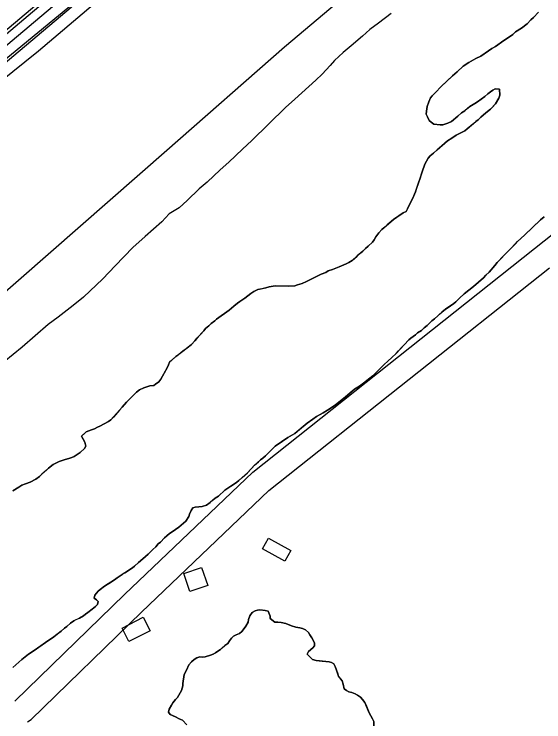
# Model space of a CAD drawing. Extents: x 3177185 to 3215018, y 812988 to 838321.
# Drawn here: x 3202862 to 3203513, y 832197 to 833067 of the extents above; entities that cross this region are included whole.
import ezdxf

# ---------------------------------------------------------------- set-up
doc = ezdxf.new("R2010")
doc.units = 0
for name, color, linetype in [('V-BLDG-OTLN', 7, 'Continuous'), ('V-LEVE-TOET', 7, 'Continuous'), ('V-ROAD-CNTR', 7, 'Continuous'), ('V-SITE-VEGE', 7, 'Continuous'), ('V-TOPO-SHOR', 7, 'Continuous')]:
    doc.layers.add(name, color=color, linetype=linetype)

msp = doc.modelspace()

# ---------------------------------------------------------------- linework, layer by layer
at = {"layer": 'V-BLDG-OTLN'}
for points in [[(3203167.14, 832409.75), (3203174.54, 832422.97), (3203201.97, 832407.62), (3203194.56, 832394.39)], [(3203077.77, 832357.33), (3203070.32, 832379.54), (3203092.14, 832386.86), (3203099.59, 832364.66)], [(3202994.39, 832312.21), (3203020.48, 832325.54), (3203028.94, 832308.97), (3203002.85, 832295.64)]]:
    msp.add_lwpolyline(points, close=True, dxfattribs=at)
at = {"layer": 'V-LEVE-TOET'}
for points in [[(3202040.84, 832300.36), (3202361.7, 832573.72), (3202714.53, 832879.53), (3202891.8, 833021.76), (3203248.98, 833324.9), (3203503.19, 833546.4), (3203683.12, 833696.97), (3203705.78, 833711.7), (3203725.78, 833723.76), (3203747.47, 833728.48)], [(3204013.74, 833447.99), (3203987.02, 833457.95), (3203964.64, 833463.91), (3203918.89, 833476.17), (3203847.08, 833500.05), (3203823.36, 833507.01), (3203808.67, 833510.98), (3203791.64, 833512.95), (3203775.63, 833510.92), (3203756.29, 833499.86), (3203735.64, 833478.79), (3203711.66, 833456.04), (3203672.01, 833421.25), (3203649.02, 833402.51), (3203595.71, 833354.67), (3203457.76, 833243.9), (3203377.78, 833181.65), (3203194.2, 833026.39), (3203049.27, 832899.26), (3202833.37, 832710.56)]]:
    msp.add_lwpolyline(points, dxfattribs=at)
at = {"layer": 'V-ROAD-CNTR'}
for points in [[(3201864.31, 832213.25), (3202706.01, 832924.69), (3203292.94, 833419.72), (3203652.89, 833722.46), (3203671.23, 833736.23), (3203697.66, 833753.57), (3203732.47, 833776.89), (3203767.73, 833796.4), (3203801.47, 833810.21), (3204158.19, 833970.36), (3204180.83, 833982.05), (3204197.6, 833995.27), (3204244.79, 834027.41), (3204309.86, 834077.6), (3204395.3, 834145.36), (3205152.27, 834770.63), (3205214.04, 834818.98), (3205279.19, 834875.25), (3205334.6, 834928.38), (3205389.85, 834980.86), (3205564.26, 835166.12), (3205758.65, 835378.62), (3205986.27, 835636.7)], [(3205997.52, 835626.78), (3205769.81, 835368.6), (3205575.25, 835155.92), (3205400.48, 834970.28), (3205344.96, 834917.53), (3205289.29, 834864.15), (3205223.57, 834807.39), (3205161.67, 834758.94), (3204404.74, 834133.7), (3204319.1, 834065.78), (3204253.59, 834015.26), (3204206.48, 833983.17), (3204188.99, 833969.38), (3204164.7, 833956.84), (3203807.39, 833796.42), (3203774.22, 833782.85), (3203740.29, 833764.07), (3203705.94, 833741.07), (3203679.85, 833723.95), (3203662.23, 833710.71), (3203302.6, 833408.24), (3202715.69, 832913.23), (3201873.88, 832201.69)], [(3202803.53, 832967.7), (3203312.26, 833396.77), (3203671.56, 833698.97), (3203688.48, 833711.67), (3203714.23, 833728.56), (3203748.11, 833751.26), (3203780.72, 833769.3), (3203813.3, 833782.64), (3204171.22, 833943.33), (3204197.15, 833956.71), (3204215.35, 833971.07), (3204262.4, 834003.11), (3204328.35, 834053.96), (3204414.18, 834122.04), (3205171.07, 834747.25), (3205233.1, 834795.8), (3205299.39, 834853.06), (3205355.31, 834906.68), (3205411.12, 834959.69), (3205586.25, 835145.71), (3205780.97, 835358.57), (3206008.77, 835616.86)], [(3203501.15, 832778.81), (3203699.39, 832936.31), (3203752.51, 832983.3), (3203781.86, 833004.68), (3203838.94, 833019.23), (3203926.08, 833034.95)], [(3202862.69, 832222.63), (3202862.92, 832222.8), (3202997.57, 832353.48), (3203155.24, 832504), (3203501.15, 832778.81)], [(3202878.35, 832196.86), (3202882.48, 832199.98), (3203018.37, 832331.87), (3203174.96, 832481.36), (3203519.54, 832755.11)]]:
    msp.add_lwpolyline(points, dxfattribs=at)
at = {"layer": 'V-SITE-VEGE'}
for points in [[(3203324.93, 833067.74), (3203309.68, 833055.73), (3203299.01, 833048.24), (3203289.85, 833039.98), (3203276.12, 833027.96), (3203266.21, 833019.71), (3203255.52, 833009.94), (3203250.17, 833003.92), (3203240.23, 832993.39), (3203232.59, 832985.87), (3203206.65, 832962.59), (3203195.19, 832952.07), (3203153.95, 832911.48), (3203142.5, 832900.96), (3203125.71, 832885.18), (3203115.02, 832875.42), (3203098.99, 832860.39), (3203089.07, 832852.13), (3203074.56, 832837.85), (3203064.64, 832828.83), (3203052.46, 832821.35), (3203043.28, 832811.57), (3203022.68, 832793.55), (3203007.42, 832780.03), (3202986.02, 832757.47), (3202970.74, 832741.68), (3202947.07, 832719.13), (3202934.1, 832708.63), (3202915.81, 832694.37), (3202903.61, 832685.38), (3202871.56, 832657.59), (3202849.45, 832639.58)], [(3203206.64, 832732.8), (3203209.97, 832734.14), (3203215.64, 832735.82), (3203220.98, 832738.17), (3203238.98, 832747.22), (3203244.65, 832749.57), (3203247.65, 832751.24), (3203252.99, 832752.92), (3203261.33, 832756.28), (3203269.67, 832759.97), (3203273, 832761.64), (3203277, 832764.32), (3203283.33, 832769.67), (3203288, 832773.36), (3203290.33, 832775.7), (3203293.66, 832778.71), (3203296.66, 832781.72), (3203302.32, 832786.74), (3203304.32, 832789.41), (3203306.31, 832793.09), (3203309.97, 832798.1), (3203313.64, 832802.12), (3203315.97, 832804.46), (3203327.96, 832814.49), (3203331.96, 832817.51), (3203334.63, 832819.18), (3203339.96, 832822.86), (3203343.63, 832824.54), (3203345.29, 832827.55), (3203348.28, 832834.56), (3203351.61, 832840.91), (3203354.93, 832848.6), (3203359.24, 832860.96), (3203360.23, 832864.29), (3203363.22, 832873.31), (3203366.54, 832882.67), (3203370.53, 832890.02), (3203373.19, 832892.69), (3203377.19, 832896.04), (3203381.52, 832900.05), (3203394.52, 832911.43), (3203399.52, 832914.44), (3203405.18, 832918.13), (3203412.52, 832921.81), (3203415.52, 832923.49), (3203418.52, 832926.17), (3203429.18, 832934.87), (3203431.85, 832937.21), (3203435.51, 832940.22), (3203441.51, 832945.57), (3203447.17, 832950.26), (3203453.5, 832956.61), (3203457.49, 832963.63), (3203458.82, 832967.3), (3203458.14, 832974.65), (3203453.13, 832975.3), (3203450.13, 832973.63), (3203447.13, 832971.62), (3203444.13, 832968.94), (3203440.13, 832965.6), (3203431.13, 832959.23), (3203428.13, 832957.23), (3203421.8, 832953.54), (3203415.47, 832948.19), (3203411.47, 832945.51), (3203407.14, 832941.5), (3203399.47, 832935.14), (3203394.81, 832933.12), (3203388.8, 832931.11), (3203385.46, 832931.1), (3203377.45, 832931.75), (3203374.11, 832934.08), (3203371.77, 832936.08), (3203369.76, 832940.75), (3203368.08, 832944.08), (3203368.41, 832947.76), (3203369.4, 832953.43), (3203371.39, 832959.11), (3203373.38, 832964.12), (3203375.38, 832966.46), (3203379.04, 832970.14), (3203387.03, 832978.5), (3203400.69, 832991.21), (3203406.35, 832995.9), (3203413.68, 833002.92), (3203420.69, 833007.61), (3203429.35, 833012.3), (3203435.35, 833015.32), (3203448.68, 833024.69), (3203453.35, 833027.37), (3203463.68, 833034.74), (3203469.35, 833038.09), (3203474.68, 833042.1), (3203478.02, 833045.11), (3203485.35, 833049.8), (3203492.35, 833055.16), (3203496.68, 833059.84), (3203500, 833062.85), (3203506, 833069.54)], [(3203513.2, 832817.89), (3203508.54, 832814.2), (3203489.55, 832795.81), (3203480.55, 832787.45), (3203469.23, 832776.07), (3203455.58, 832761.69), (3203452.58, 832758.01), (3203445.59, 832749.99), (3203441.59, 832745.97), (3203438.59, 832742.63), (3203426.26, 832732.26), (3203414.93, 832723.22), (3203409.27, 832717.87), (3203404.61, 832713.19), (3203402.28, 832711.18), (3203391.94, 832704.15), (3203387.28, 832700.47), (3203382.28, 832696.12), (3203378.28, 832692.44), (3203374.95, 832690.09), (3203369.29, 832684.41), (3203365.62, 832681.4), (3203362.29, 832678.05), (3203357.62, 832675.04), (3203354.96, 832672.7), (3203349.29, 832668.68), (3203346.96, 832666.67), (3203340.97, 832660.65), (3203331.31, 832649.95), (3203325.98, 832644.93), (3203320.98, 832640.58), (3203316.65, 832636.23), (3203313.99, 832633.89), (3203302.66, 832622.52), (3203295.33, 832616.5), (3203291, 832613.48), (3203286, 832609.8), (3203280, 832605.78), (3203277, 832603.44), (3203269, 832596.75), (3203256.68, 832586.71), (3203250.35, 832582.02), (3203247.01, 832580.35), (3203241.34, 832577), (3203238.01, 832574.66), (3203233.34, 832572.31), (3203228.68, 832569.3), (3203222.01, 832564.27), (3203206.68, 832551.56)], [(3202860.04, 832481.08), (3202867.7, 832485.43), (3202871.37, 832487.78), (3202875.7, 832489.79), (3202881.38, 832491.8), (3202888.38, 832495.15), (3202893.04, 832498.5), (3202895.71, 832501.51), (3202904.04, 832508.87), (3202909.7, 832513.56), (3202913.71, 832515.57), (3202917.04, 832516.91), (3202924.38, 832519.59), (3202929.04, 832520.61), (3202932.71, 832521.95), (3202935.71, 832523.29), (3202942.71, 832528.31), (3202948.38, 832532.99), (3202949.71, 832536), (3202948.7, 832541.01), (3202944.68, 832548.34), (3202950.34, 832553.36), (3202953.67, 832554.7), (3202956.67, 832556.04), (3202960.68, 832557.39), (3202964.01, 832559.4), (3202967.01, 832560.41), (3202977.68, 832566.1), (3202980.68, 832568.11), (3202991.34, 832580.15), (3202994.33, 832583.83), (3202999.99, 832590.18), (3203003.33, 832593.52), (3203012.32, 832602.22), (3203015.98, 832605.23), (3203020.98, 832607.58), (3203028.66, 832609.93), (3203033.33, 832610.28), (3203035.66, 832612.28), (3203039.66, 832614.96), (3203041.99, 832618.31), (3203049.64, 832632.34), (3203051.3, 832636.02), (3203052.63, 832639.35), (3203060.62, 832646.05), (3203068.96, 832652.74), (3203079.62, 832660.77), (3203083.95, 832665.46), (3203086.28, 832668.47), (3203094.94, 832677.83), (3203096.94, 832680.5), (3203100.93, 832683.85), (3203103.93, 832686.53), (3203108.27, 832689.87), (3203110.6, 832691.88), (3203125.93, 832703.26), (3203131.92, 832707.95), (3203136.26, 832711.63), (3203139.25, 832713.63), (3203145.25, 832717.98), (3203152.59, 832723.68), (3203156.25, 832726.02), (3203161.25, 832728.37), (3203171.27, 832730.39), (3203175.27, 832731.73), (3203182.6, 832733.08), (3203198.63, 832732.45), (3203206.64, 832732.8)], [(3203206.68, 832551.56), (3203198.01, 832546.54), (3203182.68, 832535.82), (3203177.02, 832530.47), (3203170.69, 832524.11), (3203167.36, 832521.1), (3203164.7, 832519.1), (3203157.03, 832512.41), (3203148.37, 832503.04), (3203138.05, 832493.67), (3203135.38, 832491.67), (3203120.71, 832481.62), (3203112.72, 832474.59), (3203108.72, 832471.92), (3203102.72, 832466.56), (3203098.06, 832463.55), (3203092.72, 832461.87), (3203088.71, 832461.53), (3203084.38, 832460.85), (3203081.37, 832460.18), (3203079.38, 832456.83), (3203077.38, 832452.49), (3203076.39, 832449.49), (3203072.73, 832443.81), (3203064.06, 832436.44), (3203056.06, 832430.42), (3203052.73, 832428.41), (3203049.4, 832425.73), (3203046.4, 832423.06), (3203041.41, 832417.71), (3203038.74, 832415.7), (3203035.75, 832412.02), (3203032.08, 832409.01), (3203026.42, 832403.32), (3203019.76, 832397.3), (3203014.76, 832392.95), (3203009.76, 832388.27), (3203007.1, 832386.26), (3202988.43, 832374.2), (3202985.1, 832371.53), (3202972.76, 832363.82), (3202967.43, 832359.81), (3202965.1, 832357.8), (3202960.77, 832352.79), (3202960.11, 832349.11), (3202962.79, 832347.11), (3202965.13, 832344.78), (3202964.13, 832341.44), (3202961.8, 832338.77), (3202957.8, 832335.42), (3202952.47, 832331.41), (3202949.47, 832329.4), (3202947.14, 832327.39), (3202942.14, 832324.37), (3202935.14, 832321.35), (3202930.8, 832318.34), (3202926.47, 832314.33), (3202923.81, 832312.32), (3202919.47, 832308.64), (3202910.48, 832301.61), (3202900.14, 832294.58), (3202887.48, 832285.54), (3202879.48, 832280.18), (3202875.15, 832276.84), (3202871.15, 832273.49), (3202860.16, 832263.79)], [(3203223.71, 832283.6), (3203229.04, 832287.96), (3203231.03, 832290.3), (3203230.69, 832294.3), (3203227.68, 832300.3), (3203225, 832303.97), (3203223.32, 832306.97), (3203219.98, 832310.3), (3203215.97, 832311.96), (3203212.96, 832312.62), (3203207.96, 832313.28), (3203202.61, 832314.94), (3203195.6, 832317.92), (3203189.92, 832319.25), (3203185.91, 832319.57), (3203182.24, 832319.56), (3203176.23, 832323.89), (3203176.22, 832326.9), (3203173.87, 832333.23), (3203170.2, 832333.89), (3203163.85, 832334.55), (3203160.85, 832334.21), (3203157.85, 832333.53), (3203154.18, 832331.52), (3203151.52, 832327.51), (3203149.86, 832322.84), (3203149.2, 832319.5), (3203146.54, 832314.82), (3203144.54, 832311.81), (3203141.54, 832308.13), (3203138.55, 832305.79), (3203134.54, 832304.11), (3203131.21, 832302.44), (3203128.88, 832299.77), (3203126.22, 832296.42), (3203124.22, 832293.41), (3203120.55, 832290.73), (3203115.22, 832286.05), (3203111.89, 832283.71), (3203109.22, 832282.03), (3203106.22, 832280.35), (3203102.89, 832279.01), (3203096.55, 832277), (3203092.88, 832276.66), (3203089.87, 832276.98), (3203086.21, 832275.64), (3203082.87, 832273.63), (3203079.54, 832270.95), (3203076.54, 832266.94), (3203073.55, 832260.59), (3203070.89, 832255.25), (3203068.92, 832244.23), (3203068.92, 832241.23)], [(3203304, 832191.98), (3203303.66, 832197.66), (3203302.32, 832200.66), (3203297.96, 832207.99), (3203292.93, 832220.67), (3203289.92, 832224.67), (3203287.24, 832227.33), (3203283.9, 832229.66), (3203280.89, 832231.32), (3203276.88, 832232.98), (3203273.21, 832233.97), (3203270.2, 832235.64), (3203267.19, 832237.64), (3203266.18, 832243.31), (3203264.83, 832247.64), (3203260.48, 832252.98), (3203258.13, 832260.65), (3203256.45, 832264.98), (3203254.45, 832268.32), (3203251.77, 832269.98), (3203248.77, 832270.64), (3203244.76, 832271.3), (3203232.74, 832272.28), (3203228.4, 832273.6), (3203226.06, 832275.93), (3203222.04, 832280.26), (3203223.71, 832283.6)], [(3203068.92, 832241.23), (3203067.26, 832235.55), (3203062.61, 832226.86), (3203059.94, 832224.52), (3203056.95, 832220.51), (3203054.95, 832217.5), (3203052.29, 832212.82), (3203051.63, 832208.81), (3203053.64, 832206.15), (3203059.99, 832203.16), (3203064.67, 832200.83), (3203068.68, 832199.17), (3203074.03, 832193.51)]]:
    msp.add_lwpolyline(points, dxfattribs=at)
at = {"layer": 'V-TOPO-SHOR'}
for points in [[(3206373.9, 836040.27), (3206338.08, 836029.08), (3206304.5, 835961.92), (3206264.2, 835897), (3206040.34, 835646.27), (3205919.45, 835514.19), (3205637.39, 835203.02), (3205471.73, 835028.4), (3205350.84, 834896.33), (3205245.62, 834806.78), (3204943.41, 834562.77), (3204511.35, 834200.11), (3204424.05, 834124), (3204265.1, 833998.63), (3204159.89, 833933.71), (3204072.58, 833891.18), (3203830.81, 833783.72), (3203730.07, 833741.19), (3203674.1, 833707.61), (3203499.49, 833559.86), (3202948.78, 833091.98), (3202684.63, 832874.84), (3202360.02, 832597.25), (3202066.76, 832346.52)], [(3201926.85, 832260.89), (3202203.32, 832491.47), (3202272.72, 832553.03), (3202478.67, 832725.41), (3202620.82, 832847.41), (3202924.16, 833103.74), (3202979.01, 833147.39), (3203383.08, 833491.02), (3203490.53, 833585.04)], [(3203506, 833069.54), (3203500.01, 833062.85), (3203496.68, 833059.84), (3203492.35, 833055.16), (3203485.35, 833049.8), (3203478.02, 833045.11), (3203474.68, 833042.1), (3203469.35, 833038.09), (3203463.68, 833034.74), (3203453.35, 833027.37), (3203448.69, 833024.69), (3203440.69, 833019), (3203435.35, 833015.32), (3203429.35, 833012.3), (3203420.68, 833007.61), (3203413.68, 833002.92), (3203406.35, 832995.9), (3203400.69, 832991.21), (3203392.36, 832983.52), (3203387.03, 832978.5), (3203379.04, 832970.14), (3203375.38, 832966.46), (3203373.38, 832964.12), (3203371.39, 832959.11), (3203369.4, 832953.43), (3203368.41, 832947.76), (3203368.08, 832944.08), (3203369.76, 832940.75), (3203371.77, 832936.08), (3203374.11, 832934.08), (3203377.45, 832931.75), (3203385.46, 832931.1)], [(3203385.46, 832931.1), (3203388.8, 832931.11), (3203394.81, 832933.12), (3203399.47, 832935.14), (3203407.14, 832941.5), (3203411.47, 832945.51), (3203415.47, 832948.19), (3203417.8, 832950.2), (3203421.8, 832953.54), (3203428.13, 832957.23), (3203431.13, 832959.23), (3203435.8, 832962.58), (3203440.13, 832965.6), (3203444.13, 832968.94), (3203447.13, 832971.62), (3203450.13, 832973.63), (3203453.13, 832975.3), (3203458.14, 832974.65), (3203458.82, 832967.3), (3203457.49, 832963.63), (3203453.5, 832956.61), (3203449.5, 832952.6), (3203447.17, 832950.26), (3203441.51, 832945.57), (3203435.51, 832940.22), (3203431.85, 832937.21), (3203429.18, 832934.87), (3203425.51, 832931.86), (3203418.52, 832926.17), (3203415.52, 832923.49), (3203412.52, 832921.81), (3203405.18, 832918.13), (3203399.52, 832914.44), (3203394.52, 832911.43), (3203384.19, 832902.4), (3203381.52, 832900.05), (3203377.19, 832896.04), (3203373.19, 832892.69), (3203370.53, 832890.02), (3203366.54, 832882.67), (3203363.22, 832873.31), (3203361.89, 832869.31), (3203360.23, 832864.29), (3203359.24, 832860.96), (3203355.92, 832851.6), (3203354.93, 832848.6), (3203353.6, 832845.59), (3203351.61, 832840.91), (3203348.28, 832834.56), (3203345.29, 832827.55), (3203343.63, 832824.54), (3203339.96, 832822.86), (3203334.63, 832819.18), (3203331.96, 832817.51), (3203327.96, 832814.49), (3203320.3, 832808.14), (3203315.97, 832804.46), (3203313.64, 832802.12), (3203309.97, 832798.1), (3203306.31, 832793.09), (3203304.32, 832789.41), (3203302.32, 832786.74), (3203296.66, 832781.72), (3203293.66, 832778.71), (3203290.33, 832775.7), (3203288, 832773.36), (3203283.33, 832769.68), (3203277, 832764.32), (3203273, 832761.64), (3203269.67, 832759.97), (3203261.33, 832756.28), (3203252.99, 832752.92), (3203247.65, 832751.24), (3203244.65, 832749.57), (3203238.98, 832747.22), (3203235.65, 832745.55), (3203224.31, 832739.85), (3203220.98, 832738.17), (3203215.64, 832735.82), (3203209.97, 832734.14), (3203206.64, 832732.8), (3203198.63, 832732.45), (3203182.6, 832733.08), (3203175.27, 832731.73), (3203171.26, 832730.39), (3203166.26, 832729.38), (3203161.25, 832728.37), (3203156.25, 832726.02), (3203152.59, 832723.68), (3203145.25, 832717.98), (3203139.25, 832713.63), (3203136.26, 832711.63), (3203131.92, 832707.95), (3203125.93, 832703.26), (3203110.6, 832691.88), (3203108.27, 832689.87), (3203103.93, 832686.53), (3203100.93, 832683.85), (3203096.94, 832680.5), (3203094.94, 832677.83), (3203086.28, 832668.46)], [(3203108.72, 832471.92), (3203112.72, 832474.59), (3203120.71, 832481.62), (3203128.05, 832486.64), (3203131.38, 832488.99), (3203135.38, 832491.67), (3203138.05, 832493.67), (3203142.04, 832497.35), (3203148.37, 832503.04), (3203153.7, 832508.73), (3203157.03, 832512.41), (3203162.03, 832516.76), (3203164.7, 832519.1), (3203167.36, 832521.1), (3203170.69, 832524.11), (3203174.69, 832528.13), (3203177.02, 832530.47), (3203182.68, 832535.82), (3203191.68, 832542.18), (3203198.01, 832546.54), (3203203.68, 832549.88), (3203206.68, 832551.56), (3203212.35, 832556.24), (3203222.01, 832564.27), (3203228.68, 832569.3), (3203233.34, 832572.31), (3203238.01, 832574.66), (3203241.34, 832577), (3203247.01, 832580.35), (3203250.35, 832582.02), (3203256.68, 832586.71), (3203260.34, 832589.72), (3203265.67, 832594.07), (3203269, 832596.75), (3203277, 832603.44), (3203280, 832605.78), (3203286, 832609.8), (3203291, 832613.48), (3203295.33, 832616.5), (3203302.66, 832622.52), (3203308.99, 832628.88), (3203313.99, 832633.89), (3203316.65, 832636.23), (3203320.98, 832640.58), (3203325.98, 832644.93), (3203331.31, 832649.95), (3203333.98, 832652.96), (3203337.97, 832657.31), (3203340.97, 832660.65), (3203346.96, 832666.67), (3203349.29, 832668.68), (3203354.96, 832672.7), (3203357.62, 832675.04), (3203362.29, 832678.05), (3203365.62, 832681.4), (3203369.29, 832684.41), (3203374.95, 832690.09), (3203378.28, 832692.44), (3203382.28, 832696.12), (3203384.61, 832698.13), (3203387.28, 832700.47), (3203391.94, 832704.15), (3203395.28, 832706.49), (3203402.28, 832711.18), (3203404.61, 832713.19), (3203409.27, 832717.87), (3203414.93, 832723.22), (3203426.26, 832732.26), (3203432.59, 832737.61), (3203438.59, 832742.63), (3203441.59, 832745.97), (3203445.59, 832749.99), (3203452.58, 832758.01), (3203455.58, 832761.69), (3203463.24, 832769.72), (3203469.23, 832776.07), (3203477.89, 832784.77), (3203480.55, 832787.45), (3203484.22, 832790.79), (3203489.55, 832795.81), (3203497.88, 832803.83), (3203508.54, 832814.2), (3203513.2, 832817.89)], [(3203086.28, 832668.46), (3203083.95, 832665.46), (3203079.62, 832660.77), (3203072.96, 832655.75), (3203068.96, 832652.74), (3203063.96, 832648.73), (3203060.62, 832646.05), (3203054.96, 832641.36), (3203052.63, 832639.35), (3203051.3, 832636.02), (3203049.64, 832632.34), (3203045.98, 832625.66), (3203041.99, 832618.31), (3203039.66, 832614.96), (3203035.66, 832612.28), (3203033.33, 832610.28), (3203028.66, 832609.93), (3203020.98, 832607.58), (3203015.98, 832605.23), (3203012.32, 832602.22), (3203003.33, 832593.53), (3202999.99, 832590.18), (3202994.33, 832583.83), (3202991.34, 832580.15), (3202983.68, 832571.46), (3202980.68, 832568.11), (3202977.68, 832566.1), (3202967.01, 832560.41), (3202964.01, 832559.4), (3202960.68, 832557.39), (3202956.67, 832556.04), (3202953.67, 832554.7), (3202950.34, 832553.36), (3202948.01, 832551.35), (3202944.68, 832548.34), (3202946.35, 832545.34), (3202948.7, 832541.01), (3202949.71, 832536), (3202948.38, 832532.99), (3202942.71, 832528.31), (3202935.71, 832523.29), (3202932.71, 832521.95), (3202929.04, 832520.61), (3202924.38, 832519.59), (3202917.04, 832516.91), (3202913.7, 832515.57), (3202909.7, 832513.56), (3202904.04, 832508.87), (3202901.37, 832506.53), (3202895.71, 832501.51), (3202893.04, 832498.5), (3202888.38, 832495.15), (3202881.38, 832491.8), (3202875.7, 832489.79), (3202871.37, 832487.78), (3202867.7, 832485.43), (3202860.04, 832481.08)], [(3202860.16, 832263.79), (3202871.15, 832273.49), (3202875.15, 832276.84), (3202879.48, 832280.18), (3202887.48, 832285.54), (3202892.15, 832288.89), (3202900.14, 832294.58), (3202910.48, 832301.61), (3202916.48, 832306.29), (3202919.47, 832308.64), (3202923.81, 832312.32), (3202926.47, 832314.33), (3202930.8, 832318.34), (3202935.14, 832321.35), (3202938.14, 832322.7), (3202942.14, 832324.37), (3202947.14, 832327.39), (3202949.47, 832329.4), (3202952.47, 832331.41), (3202957.8, 832335.42), (3202961.8, 832338.77), (3202964.13, 832341.44), (3202965.13, 832344.78), (3202962.79, 832347.11), (3202960.11, 832349.11), (3202960.77, 832352.78), (3202965.1, 832357.8), (3202967.43, 832359.81), (3202972.76, 832363.82), (3202978.1, 832367.17), (3202985.1, 832371.53), (3202988.43, 832374.2), (3202995.09, 832378.56), (3202997.76, 832380.23), (3203007.1, 832386.26), (3203009.76, 832388.27), (3203014.76, 832392.95), (3203019.76, 832397.3), (3203026.42, 832403.32), (3203032.08, 832409.01), (3203035.75, 832412.02), (3203038.74, 832415.7), (3203041.41, 832417.7), (3203046.4, 832423.06), (3203049.4, 832425.73), (3203052.73, 832428.41), (3203056.07, 832430.42), (3203064.06, 832436.44), (3203072.73, 832443.81), (3203076.39, 832449.49), (3203077.38, 832452.49), (3203079.38, 832456.83), (3203081.37, 832460.18), (3203084.38, 832460.85), (3203088.71, 832461.53), (3203092.72, 832461.87), (3203098.06, 832463.55), (3203102.72, 832466.56), (3203106.39, 832469.91), (3203108.72, 832471.92)], [(3203070.89, 832255.25), (3203073.55, 832260.59), (3203076.54, 832266.94), (3203079.54, 832270.95), (3203082.87, 832273.63), (3203086.21, 832275.64), (3203089.87, 832276.98), (3203092.88, 832276.66), (3203096.55, 832277), (3203102.89, 832279.01), (3203106.22, 832280.35), (3203109.22, 832282.03), (3203111.89, 832283.71), (3203115.22, 832286.05), (3203117.56, 832288.06), (3203120.55, 832290.73), (3203124.22, 832293.41), (3203126.22, 832296.42), (3203128.88, 832299.76), (3203131.21, 832302.44), (3203134.54, 832304.11), (3203138.55, 832305.79), (3203141.54, 832308.13), (3203144.54, 832311.81), (3203146.54, 832314.82), (3203149.2, 832319.5), (3203149.86, 832322.84), (3203151.52, 832327.51), (3203154.18, 832331.52), (3203157.85, 832333.53), (3203160.85, 832334.21), (3203163.85, 832334.55), (3203167.19, 832334.22), (3203170.2, 832333.89), (3203173.87, 832333.23), (3203176.22, 832326.9), (3203176.23, 832323.89), (3203182.24, 832319.57), (3203185.91, 832319.57), (3203189.92, 832319.25), (3203195.6, 832317.93), (3203202.61, 832314.94), (3203207.96, 832313.28), (3203212.96, 832312.62), (3203215.97, 832311.96), (3203219.98, 832310.3), (3203223.32, 832306.97), (3203225, 832303.97), (3203227.68, 832300.3), (3203230.69, 832294.3), (3203231.03, 832290.3), (3203229.04, 832287.95), (3203223.71, 832283.6), (3203222.04, 832280.26), (3203226.06, 832275.93), (3203228.4, 832273.6), (3203232.74, 832272.28), (3203240.42, 832271.62), (3203244.76, 832271.3), (3203248.77, 832270.64), (3203251.77, 832269.98), (3203254.45, 832268.32), (3203256.45, 832264.98), (3203258.13, 832260.65), (3203259.14, 832257.31), (3203260.48, 832252.97), (3203264.83, 832247.64), (3203266.18, 832243.31), (3203267.19, 832237.64), (3203270.2, 832235.64), (3203273.21, 832233.97), (3203276.88, 832232.98), (3203280.89, 832231.32), (3203283.9, 832229.66), (3203287.24, 832227.33), (3203289.92, 832224.67), (3203292.93, 832220.67), (3203294.61, 832216.33), (3203297.96, 832207.99), (3203302.32, 832200.66), (3203303.66, 832197.66), (3203304, 832191.98)], [(3203074.03, 832193.51), (3203068.68, 832199.17), (3203064.67, 832200.83), (3203059.99, 832203.16), (3203053.64, 832206.15), (3203051.63, 832208.81), (3203052.29, 832212.82), (3203054.95, 832217.5), (3203056.95, 832220.51), (3203059.94, 832224.52), (3203062.61, 832226.86), (3203064.27, 832229.87), (3203067.26, 832235.55), (3203068.92, 832241.23), (3203068.92, 832244.23), (3203070.89, 832255.25)]]:
    msp.add_lwpolyline(points, dxfattribs=at)

doc.saveas('drawing.dxf')
